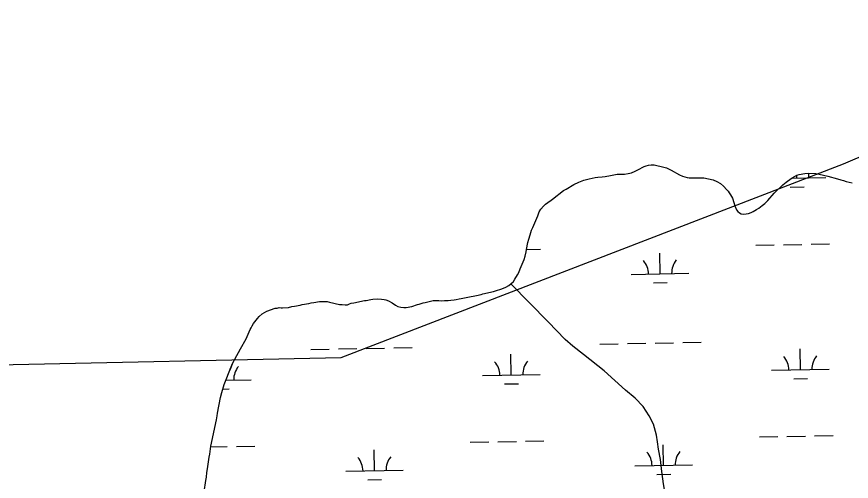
# Model space of a CAD drawing. Extents: x 3957609 to 3995875, y 234277 to 260273.
# Drawn here: x 3969134 to 3970583, y 247501 to 248308 of the extents above; entities that cross this region are included whole.
import ezdxf

# ---------------------------------------------------------------- set-up
doc = ezdxf.new("R2010")
doc.units = 0
for name, color, linetype in [('V-TOPO-SHOR', 7, 'Continuous'), ('V-UTIL-LINE', 7, 'Continuous'), ('V-WETL-SWMP', 7, 'Continuous')]:
    doc.layers.add(name, color=color, linetype=linetype)

msp = doc.modelspace()

# ---------------------------------------------------------------- linework, layer by layer
at = {"layer": 'V-TOPO-SHOR'}
for points in [[(3969991.856, 247843.994), (3969996.585, 247848.432), (3969999.278, 247851.969), (3970003.9, 247859.829), (3970005.977, 247863.686), (3970008.242, 247869.871), (3970015.164, 247886.247), (3970017.116, 247892.126), (3970018.621, 247899.565), (3970018.99, 247903.446), (3970021.499, 247915.691), (3970023.141, 247921.728), (3970025.578, 247928.999), (3970027.878, 247937.514), (3970029.961, 247941.682), (3970038.655, 247962.385), (3970041.397, 247969.184), (3970044.1, 247973.498), (3970048.692, 247979.183), (3970052.468, 247982.392), (3970056.241, 247985.292), (3970061.895, 247989.251), (3970064.255, 247991.237), (3970083.743, 248005.876), (3970087.825, 248008.615), (3970101.616, 248016.344), (3970110.226, 248020.571), (3970118.824, 248023.864), (3970128.031, 248026.375), (3970138.476, 248028.398), (3970142.838, 248029.111), (3970150.31, 248029.781), (3970155.917, 248030.477), (3970164.957, 248032.212), (3970176.8, 248034.215), (3970181.157, 248034.462), (3970189.24, 248034.501), (3970195.783, 248035.495), (3970201.243, 248036.814), (3970207.807, 248039.361), (3970212.663, 248041.778), (3970223.47, 248047.527), (3970227.069, 248049.03), (3970231.283, 248050.212), (3970235.793, 248050.457), (3970240.923, 248050.384), (3970257.502, 248046.722), (3970261.989, 248045.257), (3970270.175, 248041.565), (3970284.667, 248033.424), (3970290.071, 248030.86), (3970298.28, 248028.875), (3970301.847, 248028.357), (3970307.129, 248028.126), (3970327.023, 248027.835), (3970343.45, 248024.489), (3970349.785, 248021.755), (3970355.796, 248018.246), (3970361.01, 248013.352), (3970366.984, 248007.204), (3970369.278, 248004.682), (3970371.106, 248002.17), (3970373.39, 247998.717), (3970375.209, 247995.581), (3970376.566, 247992.763), (3970379.409, 247985.106), (3970381.037, 247979.486), (3970383.734, 247972.607), (3970386.178, 247969.463), (3970388.789, 247967.405), (3970392.029, 247965.648), (3970396.682, 247964.957), (3970404.47, 247966.088), (3970409.003, 247967.732), (3970412.607, 247969.856), (3970418.559, 247972.877), (3970422.64, 247975.617), (3970428.455, 247979.885), (3970432.706, 247983.709), (3970435.539, 247986.001), (3970438.06, 247988.45), (3970449.129, 248001.346), (3970464.104, 248015.742), (3970470.082, 248020.628), (3970472.593, 248022.301), (3970480.453, 248028.251), (3970488.754, 248032.482), (3970492.659, 248033.823), (3970502.324, 248035.706), (3970507.923, 248035.935), (3970521.286, 248035.585), (3970527.332, 248034.409), (3970542.518, 248031.079), (3970558.924, 248026.334), (3970565.114, 248024.378), (3970569.609, 248023.381), (3970574.094, 248021.916), (3970584.625, 248019.121)], [(3969595.805, 247802.166), (3969606.381, 247803.27), (3969612.152, 247804.585), (3969616.517, 247805.299), (3969626.495, 247807.329), (3969629.925, 247808.214), (3969641.615, 247810.219), (3969645.361, 247811.253), (3969649.875, 247811.81), (3969659.695, 247813.532), (3969666.068, 247813.596), (3969673.06, 247813.338), (3969677.549, 247812.185), (3969694.595, 247808.361), (3969699.098, 247808.14), (3969704.222, 247807.755), (3969708.574, 247807.691), (3969711.712, 247809.668), (3969714.987, 247810.397), (3969719.66, 247811.106), (3969737.904, 247815.038), (3969741.174, 247815.458), (3969749.278, 247816.893), (3969752.549, 247817.313), (3969760.483, 247817.819), (3969767.477, 247817.563), (3969772.132, 247817.028), (3969775.229, 247816.205), (3969779.558, 247814.745), (3969785.882, 247811.232), (3969791.572, 247806.952), (3969796.047, 247804.712), (3969801.312, 247803.393), (3969806.28, 247803.01), (3969810.321, 247802.95), (3969819.986, 247804.83), (3969829.828, 247808.263), (3969832.794, 247808.996), (3969840.132, 247811.222), (3969843.093, 247811.802), (3969850.271, 247813.717), (3969857.441, 247815.011), (3969867.079, 247815.027), (3969872.517, 247814.794), (3969877.029, 247815.04), (3969883.089, 247814.952), (3969887.76, 247815.505), (3969893.525, 247816.508), (3969897.263, 247816.922), (3969902.096, 247817.94), (3969905.68, 247818.509), (3969917.218, 247820.983), (3969932.181, 247823.719), (3969940.291, 247825.624), (3969943.732, 247826.971), (3969961.822, 247831.061), (3969968.689, 247832.827), (3969973.217, 247834.315), (3969976.494, 247835.2), (3969983.533, 247838.209), (3969988.397, 247841.246), (3969991.856, 247843.994)], [(3970265.7, 247440.256), (3970263.087, 247463.603), (3970257.199, 247496.94), (3970254.246, 247518.27), (3970251.595, 247539.129), (3970248.286, 247557.203), (3970246.762, 247570.121), (3970244.909, 247581.492), (3970239.432, 247600.372), (3970232.344, 247615.083), (3970221.856, 247631.24), (3970207.613, 247645.43), (3970190.882, 247659.66), (3970153.92, 247693.137), (3970117.97, 247721.317), (3970099.695, 247736.19), (3970086.494, 247747.415), (3970056.794, 247777.989), (3969991.856, 247843.994)], [(3969459.951, 247483.004), (3969462.569, 247502.845), (3969463.578, 247508.264), (3969464.479, 247516.794), (3969465.657, 247522.989), (3969468.276, 247542.983), (3969469.29, 247548.714), (3969471.352, 247562.351), (3969480.867, 247608.026), (3969482.057, 247614.997), (3969482.588, 247619.493), (3969488.267, 247646.899), (3969490.253, 247655.41), (3969494.648, 247669.325), (3969497.729, 247678.287), (3969503.359, 247691.56), (3969505.132, 247696.192), (3969509.638, 247707), (3969513.146, 247713.16), (3969522.729, 247731.502), (3969532.453, 247748.754), (3969539.68, 247765.109), (3969541.427, 247767.88), (3969543.024, 247770.963), (3969545.412, 247774.966), (3969549.695, 247781.117), (3969552.222, 247784.031), (3969555.376, 247787.244), (3969560.256, 247791.834), (3969564.176, 247794.416), (3969568.241, 247796.376), (3969582.764, 247801.756), (3969586.649, 247802.01), (3969590.075, 247802.737), (3969593.182, 247802.692), (3969595.805, 247802.166)]]:
    msp.add_lwpolyline(points, dxfattribs=at)
at = {"layer": 'V-UTIL-LINE'}
msp.add_lwpolyline([(3961767.682, 245361.868), (3961943.705, 245468.964), (3965208.639, 247597.169), (3966396.749, 247622.307), (3967484.854, 247669.667), (3969697.646, 247716.332), (3970569.601, 248052.102), (3971717.759, 248552.062), (3975420.027, 250066.441), (3979384.42, 251663.69), (3984441.626, 253334.756), (3993476.194, 256555.397)], dxfattribs=at)
at = {"layer": 'V-WETL-SWMP'}
for p, q in [((3970479.497, 248027.526), (3970538.684, 248028.603)), ((3970488.693, 248027.694), (3970488.607, 248032.407)), ((3970476.975, 248012.047), (3970500.971, 248012.483)), ((3970019.042, 247903.703), (3970043.549, 247904.148)), ((3970417.395, 247910.946), (3970449.39, 247911.528)), ((3970465.387, 247911.819), (3970497.382, 247912.401)), ((3970513.379, 247912.691), (3970545.374, 247913.273)), ((3970251.203, 247861.487), (3970250.548, 247897.481)), ((3970201.211, 247860.578), (3970301.195, 247862.396)), ((3970239.485, 247845.84), (3970263.482, 247846.276)), ((3969644.734, 247730.368), (3969676.729, 247730.95)), ((3969692.727, 247731.241), (3969724.721, 247731.823)), ((3969740.719, 247732.114), (3969772.713, 247732.695)), ((3969788.711, 247732.986), (3969820.705, 247733.568)), ((3970146.56, 247739.493), (3970178.554, 247740.075)), ((3970194.552, 247740.366), (3970226.546, 247740.947)), ((3970242.544, 247741.238), (3970274.538, 247741.82)), ((3970290.536, 247742.111), (3970322.53, 247742.693)), ((3970494.741, 247695.074), (3970494.086, 247731.068)), ((3969992.916, 247685.949), (3969992.261, 247721.943)), ((3969942.924, 247685.04), (3970042.907, 247686.858)), ((3970444.749, 247694.165), (3970544.732, 247695.983)), ((3969497.265, 247676.936), (3969541.082, 247677.733)), ((3970483.023, 247679.427), (3970507.019, 247679.863)), ((3969492.148, 247661.41), (3969503.369, 247661.614)), ((3969981.198, 247670.302), (3970005.194, 247670.739)), ((3969969.61, 247570.074), (3970001.605, 247570.656)), ((3970017.602, 247570.947), (3970049.597, 247571.528)), ((3970423.443, 247578.326), (3970455.438, 247578.908)), ((3970471.435, 247579.199), (3970503.43, 247579.78)), ((3970519.427, 247580.071), (3970551.422, 247580.653)), ((3969471.15, 247561.01), (3969499.78, 247561.531)), ((3969515.777, 247561.822), (3969547.772, 247562.404)), ((3969921.618, 247569.201), (3969953.613, 247569.783)), ((3970257.251, 247528.867), (3970256.597, 247564.861)), ((3969755.426, 247519.742), (3969754.772, 247555.736)), ((3970207.259, 247527.958), (3970307.243, 247529.776)), ((3969705.434, 247518.833), (3969805.418, 247520.651)), ((3970245.534, 247513.22), (3970269.53, 247513.656)), ((3969743.709, 247504.095), (3969767.705, 247504.532))]:
    msp.add_line(p, q, dxfattribs=at)
for points in [[(3970195.783, 248035.494), (3970201.243, 248036.813), (3970207.808, 248039.361), (3970212.662, 248041.777), (3970223.471, 248047.527), (3970227.068, 248049.029), (3970231.283, 248050.212), (3970235.794, 248050.457), (3970240.923, 248050.383), (3970257.502, 248046.722), (3970261.989, 248045.258), (3970270.174, 248041.564), (3970284.667, 248033.425), (3970290.071, 248030.86), (3970298.28, 248028.875), (3970301.848, 248028.357), (3970307.13, 248028.125), (3970327.023, 248027.836), (3970343.451, 248024.489), (3970349.785, 248021.754), (3970355.796, 248018.247), (3970361.01, 248013.352), (3970366.983, 248007.203), (3970369.278, 248004.683), (3970371.107, 248002.169), (3970373.389, 247998.716), (3970375.209, 247995.581), (3970376.567, 247992.763), (3970379.409, 247985.105), (3970381.037, 247979.485), (3970383.735, 247972.607), (3970386.177, 247969.462), (3970388.789, 247967.404), (3970392.028, 247965.647), (3970396.682, 247964.957), (3970404.47, 247966.088), (3970409.002, 247967.732), (3970412.608, 247969.856), (3970418.559, 247972.878), (3970422.64, 247975.617), (3970428.454, 247979.885), (3970432.706, 247983.709), (3970435.538, 247986), (3970438.06, 247988.45), (3970449.129, 248001.347), (3970464.105, 248015.741), (3970470.083, 248020.629), (3970472.594, 248022.302), (3970480.453, 248028.25), (3970488.753, 248032.482), (3970492.659, 248033.824), (3970502.324, 248035.705), (3970507.923, 248035.934), (3970521.286, 248035.585), (3970527.331, 248034.409), (3970542.517, 248031.08), (3970558.925, 248026.333), (3970565.114, 248024.378), (3970569.608, 248023.38), (3970574.094, 248021.916), (3970584.624, 248019.121)], [(3969590.076, 247802.737), (3969593.181, 247802.692), (3969595.805, 247802.166), (3969606.382, 247803.269), (3969612.153, 247804.585), (3969616.516, 247805.299), (3969626.494, 247807.33), (3969629.926, 247808.213), (3969641.614, 247810.219), (3969645.36, 247811.253), (3969649.875, 247811.809), (3969659.694, 247813.532), (3969666.068, 247813.595), (3969673.059, 247813.338), (3969677.55, 247812.184), (3969694.594, 247808.362), (3969699.098, 247808.141), (3969704.222, 247807.755), (3969708.574, 247807.692), (3969711.712, 247809.667), (3969714.986, 247810.397), (3969719.66, 247811.106), (3969737.904, 247815.038), (3969741.175, 247815.457), (3969749.279, 247816.894), (3969752.549, 247817.313), (3969760.484, 247817.819), (3969767.476, 247817.562), (3969772.131, 247817.028), (3969775.228, 247816.206), (3969779.559, 247814.744), (3969785.882, 247811.233), (3969791.571, 247806.953), (3969796.046, 247804.712), (3969801.312, 247803.392), (3969806.281, 247803.009), (3969810.322, 247802.95), (3969819.986, 247804.831), (3969829.829, 247808.263), (3969832.793, 247808.997), (3969840.132, 247811.222), (3969843.094, 247811.801), (3969850.272, 247813.717), (3969857.441, 247815.012), (3969867.079, 247815.028), (3969872.516, 247814.793), (3969877.028, 247815.039), (3969883.089, 247814.951), (3969887.76, 247815.505), (3969893.526, 247816.509), (3969897.263, 247816.921), (3969902.096, 247817.939), (3969905.68, 247818.509), (3969917.219, 247820.984), (3969932.181, 247823.72), (3969940.292, 247825.623), (3969943.731, 247826.972), (3969961.822, 247831.062), (3969968.688, 247832.827), (3969973.217, 247834.316), (3969976.494, 247835.201), (3969983.533, 247838.208), (3969988.396, 247841.246), (3969991.856, 247843.994), (3969996.584, 247848.433), (3969999.277, 247851.969), (3970003.9, 247859.83), (3970005.976, 247863.685), (3970008.242, 247869.87), (3970015.164, 247886.247), (3970017.115, 247892.126), (3970018.622, 247899.565), (3970018.989, 247903.446), (3970021.499, 247915.69), (3970023.141, 247921.728), (3970025.578, 247928.999), (3970027.878, 247937.515), (3970029.96, 247941.681), (3970038.654, 247962.385), (3970041.396, 247969.185), (3970044.101, 247973.498), (3970048.691, 247979.183), (3970052.469, 247982.392), (3970056.241, 247985.291), (3970061.895, 247989.25), (3970064.255, 247991.237), (3970083.743, 248005.876), (3970087.825, 248008.615), (3970101.616, 248016.343), (3970110.227, 248020.57), (3970118.824, 248023.865), (3970128.032, 248026.374), (3970138.476, 248028.398), (3970142.839, 248029.112), (3970150.31, 248029.781), (3970155.916, 248030.477), (3970164.957, 248032.211), (3970176.8, 248034.215), (3970181.156, 248034.462), (3970189.24, 248034.501), (3970195.783, 248035.494)], [(3969459.951, 247483.003), (3969462.569, 247502.844), (3969463.579, 247508.264), (3969464.479, 247516.793), (3969465.657, 247522.988), (3969468.276, 247542.983), (3969469.291, 247548.714), (3969471.353, 247562.351), (3969480.868, 247608.026), (3969482.057, 247614.997), (3969482.588, 247619.493), (3969488.266, 247646.898), (3969490.253, 247655.411), (3969494.649, 247669.324), (3969497.729, 247678.286), (3969503.358, 247691.56), (3969505.133, 247696.193), (3969509.638, 247706.999), (3969513.145, 247713.16), (3969522.729, 247731.501), (3969532.453, 247748.754), (3969539.679, 247765.11), (3969541.427, 247767.88), (3969543.025, 247770.963), (3969545.412, 247774.966), (3969549.695, 247781.116), (3969552.222, 247784.03), (3969555.375, 247787.245), (3969560.256, 247791.833), (3969564.176, 247794.417), (3969568.242, 247796.376), (3969582.763, 247801.756), (3969586.649, 247802.01), (3969590.076, 247802.737)]]:
    msp.add_lwpolyline(points, dxfattribs=at)
for centre, start, end in [((3970543.918, 248029.173), 169.000656, 181.813534), ((3970195.961, 247860.957), 0.269879, 41.813537), ((3970306.428, 247862.966), 140.269876, 181.813534), ((3970439.498, 247694.544), 0.269879, 41.813537), ((3970549.966, 247696.553), 140.269876, 181.813534), ((3969546.316, 247678.303), 140.269876, 181.813534), ((3969937.673, 247685.419), 0.269879, 41.813537), ((3970048.141, 247687.428), 140.269876, 181.813534), ((3969700.184, 247519.212), 0.269879, 41.813537), ((3969810.651, 247521.221), 140.269876, 181.813534), ((3970202.009, 247528.337), 0.269879, 41.813537), ((3970312.476, 247530.346), 140.269876, 181.813534)]:
    msp.add_arc(centre, 35.246, start, end, dxfattribs=at)

doc.saveas('drawing.dxf')
